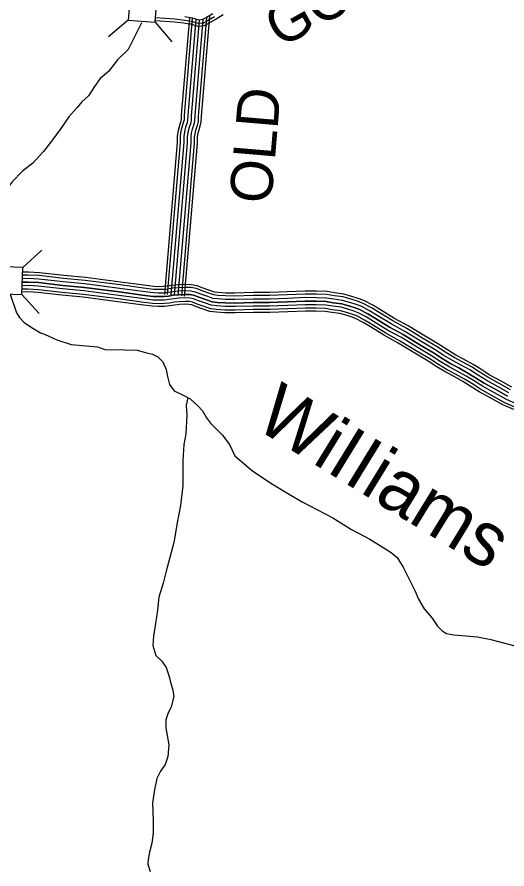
# Model space of a CAD drawing. Extents: x 1788175 to 1969470, y 584502 to 738744.
# Drawn here: x 1903218 to 1907529, y 603037 to 610538 of the extents above; entities that cross this region are included whole.
import ezdxf

# ---------------------------------------------------------------- set-up
doc = ezdxf.new("R2010")
doc.units = 0
for name, color, linetype in [('DESIGN - DRAINAGE - Bridges and Cross Drains Size Text', 7, 'Continuous'), ('DESIGN - ROW - Right-of-Way and Easement Labels', 7, 'Continuous'), ('DESIGN - TRANSPORTATION - Text', 7, 'Continuous'), ('SURVEY - CONTOURS - Index with Text', 7, 'Continuous'), ('SURVEY - DRAINAGE - Storm Sewer', 7, 'Continuous'), ('SURVEY - TRANSPORTATION - Roads', 7, 'Continuous')]:
    doc.layers.add(name, color=color, linetype=linetype)

msp = doc.modelspace()

# ---------------------------------------------------------------- linework, layer by layer
at = {"layer": 'DESIGN - TRANSPORTATION - Text'}
for points in [[(1904313.1, 610486.7), (1904195.7, 610252.7), (1904195.3, 610251.8), (1904103.4, 610159.9), (1904021.7, 610057.8), (1903950.2, 609996.5), (1903899.1, 609925), (1903848.1, 609843.3), (1903786.8, 609792.3), (1903746, 609741.2), (1903674.5, 609659.5), (1903603, 609557.4), (1903521.3, 609445.1), (1903449.8, 609353.2), (1903357.9, 609251.1), (1903266, 609179.6), (1903174.1, 609087.7), (1903123.1, 609016.2), (1903051.6, 608914.1), (1902980.1, 608791.6), (1902898.5, 608659)], [(1903158.8, 608098.7), (1903214, 607933.2), (1903239.3, 607891), (1903281.5, 607848.9), (1903357.4, 607798.3), (1903424.8, 607756.1), (1903450.1, 607747.7), (1903492.3, 607730.8), (1903568.2, 607697.1), (1903694.7, 607654.9)], [(1903694.7, 607654.9), (1903926.3, 607633.4), (1903990.5, 607610.3), (1904162.5, 607606.8), (1904276.4, 607604.4), (1904348.6, 607585.4), (1904410.8, 607570.2), (1904457.1, 607544.9), (1904499.6, 607501.4), (1904530.5, 607435.8), (1904543.3, 607371.9), (1904560.2, 607302), (1904600.9, 607246.5), (1904679.3, 607207.6), (1904741.7, 607176.4), (1904810.5, 607113.3), (1904851, 607069.8), (1904885.8, 607008.3), (1904920.4, 606962.7), (1904967, 606915.3), (1905023.7, 606858), (1905086.7, 606772.8)], [(1904721, 607186.8), (1904706.4, 607121.9), (1904711.6, 607033.8), (1904703.8, 606867.5), (1904687, 606773.1)], [(1904687, 606773.1), (1904678.3, 606632.3), (1904675.9, 606410.1), (1904655.1, 606237.9), (1904626.2, 606085.5), (1904597.4, 605911.2), (1904562.3, 605778.8), (1904531.2, 605658.5), (1904503.9, 605554.3), (1904466.8, 605429.9), (1904453.6, 605315.7), (1904436.5, 605197.5), (1904419.3, 605085.3), (1904413.8, 605005.2), (1904440.4, 604915.3), (1904492.7, 604865.7), (1904529.1, 604809.9), (1904553.5, 604740), (1904574, 604662.1), (1904588.4, 604610.1), (1904598.8, 604556.2), (1904573.4, 604463.9), (1904545.9, 604401.7), (1904528.2, 604349.5), (1904526.7, 604279.4), (1904539.2, 604213.5), (1904553.7, 604131.5), (1904544.5, 604027.4), (1904521, 603957.2), (1904481.4, 603896.8), (1904447.9, 603832.5), (1904426.6, 603734.3), (1904411.4, 603618.1), (1904411.9, 603546.1), (1904416.5, 603456), (1904415.2, 603351.9), (1904403.9, 603265.8), (1904384.4, 603185.6), (1904370.9, 603119.4), (1904369.2, 603079.4), (1904389.6, 603015.5)], [(1905086.7, 606772.8), (1905133.6, 606675.6), (1905294.4, 606540.6), (1905465.1, 606425.7), (1905605.6, 606338.7), (1905727.9, 606269.5), (1905862.3, 606198.4), (1905996.7, 606127.3), (1906161.2, 606026.4), (1906321.7, 605939.4), (1906432.1, 605874.2), (1906510.3, 605824.7), (1906562.6, 605779), (1906617.1, 605695.3), (1906677.9, 605571.7), (1906718.5, 605487.9), (1906751, 605412.1), (1906801.5, 605328.4), (1906870, 605244.8), (1906918.5, 605175.1), (1906958.7, 605133.3), (1906996.9, 605109.6), (1907060.9, 605098), (1907168.8, 605090.8), (1907268.8, 605079.5), (1907388.9, 605056.3), (1907599.1, 605001.8)]]:
    msp.add_lwpolyline(points, dxfattribs=at)
at = {"layer": 'SURVEY - CONTOURS - Index with Text'}
for points in [[(1907571.9, 607278.9), (1907478.9, 607331.5), (1907374.2, 607388.9), (1907299.5, 607436.7), (1907230.7, 607479.2), (1907147.5, 607525.6), (1907078.6, 607561.8), (1907005.2, 607606.8), (1906928, 607656.2), (1906808.3, 607727), (1906660, 607817.8), (1906539.4, 607884.1), (1906417.5, 607959.7), (1906348.6, 608000.2), (1906268.9, 608043.1), (1906212.3, 608063.5), (1906171.9, 608075.6), (1906094.3, 608098.9), (1906013.2, 608108.4), (1905947.4, 608120.2), (1905853.8, 608123.2), (1905752.7, 608123.8), (1905594.7, 608117.5), (1905438.5, 608111.4), (1905295.1, 608111.3), (1905135.6, 608107), (1905053.9, 608107.8), (1904988.4, 608112.5), (1904954.4, 608116.4), (1904915.3, 608130.5), (1904855.7, 608151.4), (1904803.5, 608171), (1904751.1, 608181.3), (1904692.2, 608182.9), (1904634.8, 608179.9), (1904582.3, 608174.8), (1904539.9, 608168.1), (1904504.2, 608164.2), (1904460.3, 608163.5), (1904422.8, 608164.7), (1904333, 608176.8), (1904128.5, 608204), (1903820.2, 608243.9), (1903629.4, 608261.3), (1903415.4, 608286.5), (1903317.5, 608291.5), (1903267.6, 608290.8)], [(1907532.9, 607200.1), (1907436.2, 607254.9), (1907329.5, 607313.4), (1907252.8, 607362.4), (1907186.3, 607403.5), (1907105.7, 607448.4), (1907035.3, 607485.5), (1906958.7, 607532.5), (1906882, 607581.5), (1906763.1, 607651.9), (1906615.9, 607741.9), (1906495.1, 607808.3), (1906372.1, 607884.7), (1906305.6, 607923.8), (1906233.1, 607962.8), (1906184.9, 607980.1), (1906146.7, 607991.6), (1906076.4, 608012.7), (1906000.3, 608021.6), (1905938.2, 608032.7), (1905852.1, 608035.5), (1905754.1, 608036.1), (1905598.2, 608029.9), (1905440.3, 608023.6), (1905296.3, 608023.6), (1905136.3, 608019.3), (1905050.3, 608020.1), (1904980.3, 608025.1), (1904934.2, 608030.5), (1904886, 608047.8), (1904825.7, 608069), (1904779.5, 608086.4), (1904741.4, 608093.8), (1904693.3, 608095.1), (1904641.4, 608092.4), (1904593.4, 608087.7), (1904551.5, 608081.1), (1904509.6, 608076.5), (1904459.6, 608075.8), (1904415.6, 608077.2), (1904321.4, 608089.9), (1904117.1, 608117), (1903810.5, 608156.7), (1903620.3, 608174), (1903408, 608199.1), (1903315.9, 608203.8), (1903263.9, 608203)], [(1903263.9, 608203), (1903315.9, 608203.8), (1903408, 608199.1), (1903620.3, 608174), (1903810.5, 608156.7), (1904117.1, 608117), (1904321.4, 608089.9), (1904415.6, 608077.2), (1904459.6, 608075.8), (1904509.6, 608076.5), (1904551.5, 608081.1), (1904593.4, 608087.7), (1904641.4, 608092.4), (1904693.3, 608095.1), (1904741.4, 608093.8), (1904779.5, 608086.4), (1904825.7, 608069), (1904886, 608047.8), (1904934.2, 608030.5), (1904980.3, 608025.1), (1905050.3, 608020.1), (1905136.3, 608019.3), (1905296.3, 608023.6), (1905440.3, 608023.6), (1905598.2, 608029.9), (1905754.1, 608036.1), (1905852.1, 608035.5), (1905938.2, 608032.7), (1906000.3, 608021.6), (1906076.4, 608012.7), (1906146.7, 607991.6), (1906184.9, 607980.1), (1906233.1, 607962.8), (1906305.6, 607923.8), (1906372.1, 607884.7)], [(1907546.7, 607228), (1907451.3, 607281.9), (1907345.3, 607340.1), (1907269.3, 607388.7), (1907202, 607430.3), (1907120.5, 607475.7), (1907050.6, 607512.5), (1906975.1, 607558.8), (1906898.3, 607607.9), (1906779.1, 607678.4), (1906631.5, 607768.7), (1906510.7, 607835.1), (1906388.1, 607911.2), (1906320.8, 607950.8), (1906245.7, 607991.2), (1906194.6, 608009.6), (1906155.6, 608021.3), (1906082.7, 608043.1), (1906004.9, 608052.3), (1905941.4, 608063.6), (1905852.7, 608066.5), (1905753.6, 608067.1), (1905597, 608060.9), (1905439.7, 608054.6), (1905295.9, 608054.6), (1905136.1, 608050.3), (1905051.6, 608051.1), (1904983.2, 608056), (1904941.3, 608060.8), (1904896.3, 608077), (1904836.3, 608098.1), (1904788, 608116.3), (1904744.8, 608124.7), (1904693, 608126.2), (1904639.1, 608123.3), (1904589.5, 608118.5), (1904547.4, 608111.8), (1904507.7, 608107.5), (1904459.9, 608106.8), (1904418.1, 608108.1), (1904325.5, 608120.6), (1904121.1, 608147.7), (1903813.9, 608187.5), (1903623.5, 608204.9), (1903410.6, 608230), (1903316.5, 608234.8), (1903265.2, 608234)], [(1907560.5, 607255.8), (1907466.4, 607309), (1907361.1, 607366.8), (1907285.8, 607414.9), (1907217.7, 607457), (1907135.3, 607503), (1907065.9, 607539.4), (1906991.6, 607585), (1906914.5, 607634.3), (1906795.1, 607705), (1906647.1, 607795.6), (1906526.4, 607861.8), (1906404.2, 607937.7), (1906336, 607977.8), (1906258.4, 608019.6), (1906204.3, 608039), (1906164.5, 608051), (1906089, 608073.6), (1906009.4, 608082.9), (1905944.7, 608094.5), (1905853.3, 608097.5), (1905753.1, 608098.1), (1905595.7, 608091.8), (1905439, 608085.6), (1905295.4, 608085.6), (1905135.8, 608081.3), (1905052.8, 608082.1), (1904986, 608086.9), (1904948.4, 608091.2), (1904906.7, 608106.2), (1904846.9, 608127.3), (1904796.4, 608146.2), (1904748.2, 608155.7), (1904692.6, 608157.2), (1904636.7, 608154.2), (1904585.6, 608149.2), (1904543.3, 608142.6), (1904505.8, 608138.5), (1904460.1, 608137.8), (1904420.7, 608139), (1904329.6, 608151.3), (1904125.1, 608178.5), (1903817.3, 608218.3), (1903626.8, 608235.7), (1903413.2, 608260.9), (1903317.1, 608265.8), (1903266.5, 608265)], [(1907599.7, 607104.1), (1907505.4, 607144.5), (1907406.1, 607200.7), (1907297.8, 607260.1), (1907219.9, 607309.9), (1907154.9, 607350), (1907076.2, 607393.9), (1907004.6, 607431.6), (1906925.7, 607479.9), (1906849.5, 607528.7), (1906731.1, 607598.7), (1906584.8, 607688.3), (1906463.8, 607754.8), (1906340, 607831.6), (1906275.2, 607869.7), (1906207.8, 607906), (1906165.4, 607921.2), (1906128.9, 607932.2), (1906063.8, 607951.7), (1905991.2, 607960.2), (1905931.7, 607970.9), (1905850.9, 607973.5), (1905755.2, 607974.1), (1905600.7, 607967.9), (1905441.5, 607961.6), (1905297.1, 607961.6), (1905136.9, 607957.3), (1905047.8, 607958.1), (1904974.5, 607963.4), (1904919.9, 607969.7), (1904865.2, 607989.4), (1904804.5, 608010.7), (1904762.5, 608026.5), (1904734.5, 608032), (1904694.1, 608033.1), (1904646, 608030.6), (1904601.3, 608026.2), (1904559.7, 608019.6), (1904513.4, 608014.6), (1904459.1, 608013.8), (1904410.5, 608015.3), (1904313.2, 608028.4), (1904109, 608055.5), (1903803.7, 608095.1), (1903613.9, 608112.4), (1903402.8, 608137.2), (1903314.8, 608141.7), (1903261.2, 608141)], [(1907611.6, 607132.7), (1907519.2, 607172.3), (1907421.1, 607227.8), (1907313.7, 607286.7), (1907236.3, 607336.2), (1907170.6, 607376.8), (1907091, 607421.2), (1907019.9, 607458.5), (1906942.2, 607506.2), (1906865.8, 607555.1), (1906747.1, 607625.3), (1906600.4, 607715.1), (1906479.4, 607781.5), (1906356.1, 607858.1), (1906290.4, 607896.8), (1906220.4, 607934.4), (1906175.1, 607950.7), (1906137.8, 607961.9), (1906070.1, 607982.2), (1905995.8, 607990.9), (1905934.9, 608001.8), (1905851.5, 608004.5), (1905754.7, 608005.1), (1905599.4, 607998.9), (1905440.9, 607992.6), (1905296.7, 607992.6), (1905136.6, 607988.3), (1905049.1, 607989.1), (1904977.4, 607994.2), (1904927.1, 608000.1), (1904875.6, 608018.6), (1904815.1, 608039.8), (1904771, 608056.4), (1904737.9, 608062.9), (1904693.7, 608064.1), (1904643.7, 608061.5), (1904597.4, 608056.9), (1904555.6, 608050.4), (1904511.5, 608045.5), (1904459.3, 608044.8), (1904413, 608046.2), (1904317.3, 608059.1), (1904113, 608086.3), (1903807.1, 608125.9), (1903617.1, 608143.2), (1903405.4, 608168.1), (1903315.4, 608172.7), (1903262.6, 608172)], [(1907590.3, 607081.2), (1907494.4, 607122.3), (1907394, 607179.1), (1907285.2, 607238.8), (1907206.7, 607289), (1907142.4, 607328.7), (1907064.4, 607372.2), (1906992.4, 607410.1), (1906912.6, 607459), (1906836.6, 607507.6), (1906718.4, 607577.6), (1906572.4, 607666.9), (1906451.3, 607733.4), (1906327.2, 607810.4), (1906263, 607848.2), (1906197.7, 607883.4), (1906157.7, 607897.8), (1906121.8, 607908.6), (1906058.8, 607927.4), (1905987.6, 607935.8), (1905929.1, 607946.3), (1905850.5, 607948.8), (1905755.6, 607949.4), (1905601.6, 607943.2), (1905442, 607936.9), (1905297.5, 607936.9), (1905137.1, 607932.6), (1905046.8, 607933.4), (1904972.2, 607938.8), (1904914.3, 607945.5), (1904856.9, 607966.1), (1904796.1, 607987.5), (1904755.7, 608002.6), (1904731.8, 608007.3), (1904694.4, 608008.4), (1904647.9, 608005.9), (1904604.4, 608001.7), (1904563, 607995.1), (1904514.9, 607989.9), (1904458.9, 607989.1), (1904408.4, 607990.6), (1904309.9, 608003.9), (1904105.8, 608031), (1903801, 608070.5), (1903611.3, 608087.8), (1903400.7, 608112.6), (1903314.3, 608117), (1903260.2, 608116.2)], [(1906372.1, 607884.7), (1906495.1, 607808.3), (1906615.9, 607741.9), (1906763.1, 607651.9), (1906882, 607581.5), (1906958.7, 607532.5), (1907035.3, 607485.5), (1907105.7, 607448.4), (1907186.3, 607403.5), (1907252.8, 607362.4), (1907329.5, 607313.4), (1907436.2, 607254.9), (1907532.9, 607200.1)]]:
    msp.add_lwpolyline(points, dxfattribs=at)
at = {"layer": 'SURVEY - DRAINAGE - Storm Sewer'}
for p, q in [((1904195.9, 610510.9), (1904022.9, 610363.8)), ((1904432.7, 610491.7), (1904579.8, 610318.6)), ((1903269.4, 608331.8), (1903436.6, 608485.4)), ((1903259.2, 608094.4), (1903412.9, 607927.1))]:
    msp.add_line(p, q, dxfattribs=at)
for points in [[(1904195.9, 610510.9), (1904432.7, 610491.7), (1904451.9, 610728.5), (1904215.1, 610747.7)], [(1903269.4, 608331.8), (1903031.9, 608341.9), (1903021.9, 608104.5), (1903259.2, 608094.4)]]:
    msp.add_lwpolyline(points, close=True, dxfattribs=at)
at = {"layer": 'SURVEY - TRANSPORTATION - Roads'}
for points in [[(1905031.2, 610555.7), (1904969.6, 610517.6), (1904913.1, 610485.1), (1904865.4, 610460.4), (1904813.1, 610454.4), (1904764.7, 610467.5), (1904749.7, 610473.3), (1904732.7, 610475.7), (1904687.2, 610482.9), (1904605, 610493.2), (1904435.1, 610504.4)], [(1904956.9, 610538.8), (1904901.2, 610506.8), (1904858.1, 610484.5), (1904815, 610479.5), (1904772.4, 610491.1), (1904755.9, 610497.4), (1904736.3, 610500.1), (1904690.6, 610507.4), (1904607.3, 610517.8), (1904436.7, 610529.1)], [(1904734.5, 610531.8), (1904663.4, 609673.4), (1904662.2, 609636.4), (1904659, 609620.7), (1904646.4, 609582.9), (1904634.8, 609539.1), (1904627.6, 609489.2), (1904628.3, 609434.5), (1904514.8, 608096)], [(1904760, 610528.1), (1904689.1, 609671.9), (1904687.8, 609633.4), (1904683.9, 609614), (1904671, 609575.5), (1904660.1, 609534), (1904653.4, 609487.5), (1904654.1, 609433.6), (1904540.4, 608093.8)], [(1904884.9, 610533.3), (1904812.9, 609664.6), (1904811.4, 609618.9), (1904804, 609582), (1904789.9, 609540), (1904781.8, 609509.2), (1904777.5, 609479.4), (1904778.1, 609429.2), (1904664, 608083.3)], [(1904910.9, 610548.1), (1904837.6, 609663.1), (1904836, 609616), (1904827.9, 609575.6), (1904813.6, 609532.9), (1904806, 609504.3), (1904802.2, 609477.8), (1904802.9, 609428.3), (1904688.6, 608081.2)], [(1904941, 610565.4), (1904886.3, 610534), (1904848.9, 610514.6), (1904817.4, 610511), (1904782, 610520.6), (1904763.7, 610527.6), (1904740.9, 610530.8), (1904695, 610538.1)], [(1904790.3, 610518.3), (1904720.1, 609670), (1904718.7, 609629.8), (1904713.9, 609606), (1904700.7, 609566.7), (1904690.5, 609527.8), (1904684.4, 609485.5), (1904685.1, 609432.5), (1904571.3, 608091.2)], [(1904820.9, 610511.4), (1904751, 609668.2), (1904749.6, 609626.1), (1904743.9, 609598), (1904730.5, 609557.8), (1904720.9, 609521.6), (1904715.4, 609483.5), (1904716.1, 609431.4), (1904602.2, 608088.6)], [(1904820.9, 610511.4), (1904751, 609668.2), (1904749.6, 609626.1), (1904743.9, 609598), (1904730.5, 609557.8), (1904720.9, 609521.6), (1904715.4, 609483.5), (1904716.1, 609431.4), (1904602.2, 608088.6)], [(1904852.4, 610516.4), (1904782, 609666.4), (1904780.5, 609622.5), (1904773.9, 609590), (1904760.2, 609548.9), (1904751.3, 609515.4), (1904746.4, 609481.4), (1904747.1, 609430.3), (1904633.1, 608086)]]:
    msp.add_lwpolyline(points, dxfattribs=at)

# ---------------------------------------------------------------- texts
at = {"layer": 'DESIGN - DRAINAGE - Bridges and Cross Drains Size Text'}
msp.add_text('WiIIiams', height=475, rotation=328.48097, dxfattribs=at).set_placement((1905294.3, 606929.9))
at = {"layer": 'DESIGN - ROW - Right-of-Way and Easement Labels'}
for s, rotation, p in [('GOOSE', 28.96372, (1905533.4, 610260)), ('OLD', 85.15335, (1905454, 608886.8))]:
    msp.add_text(s, height=370, rotation=rotation, dxfattribs=at).set_placement(p)

doc.saveas('drawing.dxf')
